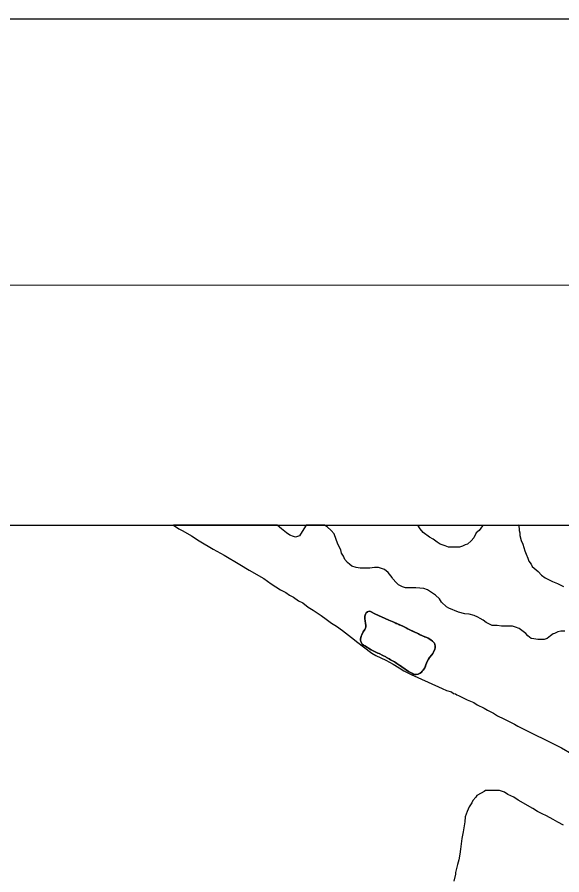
# Model space of a CAD drawing. Extents: x 3245246 to 3283090, y 806824 to 832173.
# Drawn here: x 3255900 to 3257179, y 829576 to 831590 of the extents above; entities that cross this region are included whole.
import ezdxf

# ---------------------------------------------------------------- set-up
doc = ezdxf.new("R2010")
doc.units = 0
for name, color, linetype in [('G-ANNO-NPLT', 7, 'Continuous'), ('V-ANNO-SYMB', 7, 'Continuous'), ('V-GRID-FRAM', 7, 'Continuous'), ('V-SITE-VEGE', 7, 'Continuous'), ('V-TOPO-SHOR', 7, 'Continuous')]:
    doc.layers.add(name, color=color, linetype=linetype)

msp = doc.modelspace()

# ---------------------------------------------------------------- linework, layer by layer
at = {"layer": 'G-ANNO-NPLT'}
msp.add_lwpolyline([(3245829.3, 807423.2), (3282496, 807407.2), (3282506.5, 831573.8), (3245839.8, 831589.8)], close=True, dxfattribs=at)
at = {"layer": 'V-ANNO-SYMB'}
msp.add_lwpolyline([(3248579.7, 808047), (3281662.9, 808032.6), (3281672.9, 830949.1), (3248589.7, 830963.6), (3248579.7, 808047)], dxfattribs=at)
at = {"layer": 'V-GRID-FRAM'}
msp.add_lwpolyline([(3249428.8, 830400), (3280833.3, 830386.3), (3280833.3, 812199.6), (3249412.9, 812213.3), (3249428.8, 830400)], dxfattribs=at)
at = {"layer": 'V-SITE-VEGE'}
for p, q in [((3256846.8, 830388.1), (3256841.3, 830396.8)), ((3256841.3, 830396.8), (3256994.8, 830396.7)), ((3256853.8, 830380), (3256846.8, 830388.1)), ((3256868.9, 830368.4), (3256853.8, 830380)), ((3256978.3, 830378.8), (3256972.5, 830367.2)), ((3256985.3, 830384.6), (3256978.3, 830378.8)), ((3256993.4, 830395.1), (3256985.3, 830384.6)), ((3256994.8, 830396.7), (3256993.4, 830395.1)), ((3256877.1, 830363.7), (3256868.9, 830368.4)), ((3256886.4, 830356.7), (3256877.1, 830363.7)), ((3256966.7, 830360.2), (3256957.4, 830352.1)), ((3256972.5, 830367.2), (3256966.7, 830360.2)), ((3256893.4, 830352.1), (3256886.4, 830356.7)), ((3256905, 830348.6), (3256893.4, 830352.1)), ((3256913.1, 830345.1), (3256905, 830348.6)), ((3256938.7, 830345.1), (3256913.1, 830345.1)), ((3256945.7, 830347.4), (3256938.7, 830345.1)), ((3256952.7, 830350.9), (3256945.7, 830347.4)), ((3256957.4, 830352.1), (3256952.7, 830350.9)), ((3256717.9, 830187.6), (3256716.3, 830182.9)), ((3256716.3, 830182.9), (3256716.5, 830178)), ((3256716.5, 830178), (3256717.7, 830171.7)), ((3256719.6, 830191.3), (3256717.9, 830187.6)), ((3256722.6, 830193.8), (3256719.6, 830191.3)), ((3256726.8, 830195.1), (3256722.6, 830193.8)), ((3256730.1, 830193.9), (3256726.8, 830195.1)), ((3256740.1, 830188.8), (3256730.1, 830193.9)), ((3256773.2, 830173.8), (3256740.1, 830188.8)), ((3256717.7, 830171.7), (3256719, 830162)), ((3256718.8, 830158.5), (3256718.1, 830155.4)), ((3256719, 830162), (3256718.8, 830158.5)), ((3256784.5, 830169.1), (3256773.2, 830173.8)), ((3256807.4, 830159.1), (3256784.5, 830169.1)), ((3256814.1, 830155.6), (3256807.4, 830159.1)), ((3256708.2, 830136.6), (3256707.1, 830132.7)), ((3256709.3, 830139.4), (3256708.2, 830136.6)), ((3256713.1, 830146.3), (3256709.3, 830139.4)), ((3256716.7, 830152.3), (3256713.1, 830146.3)), ((3256718.1, 830155.4), (3256716.7, 830152.3)), ((3256820.5, 830151.9), (3256814.1, 830155.6)), ((3256842.5, 830141.8), (3256820.5, 830151.9)), ((3256845.2, 830140.4), (3256842.5, 830141.8)), ((3256857.9, 830135), (3256845.2, 830140.4)), ((3256707.1, 830132.7), (3256706.7, 830129.7)), ((3256706.7, 830129.7), (3256706.8, 830126.7)), ((3256706.8, 830126.7), (3256707.3, 830123.4)), ((3256707.3, 830123.4), (3256708.7, 830120.3)), ((3256708.7, 830120.3), (3256710.7, 830117.7)), ((3256710.7, 830117.7), (3256713.4, 830115.4)), ((3256862.3, 830132.9), (3256857.9, 830135)), ((3256865.4, 830131.3), (3256862.3, 830132.9)), ((3256871.8, 830127.5), (3256865.4, 830131.3)), ((3256875.5, 830124.8), (3256871.8, 830127.5)), ((3256878, 830122.6), (3256875.5, 830124.8)), ((3256880.3, 830119.9), (3256878, 830122.6)), ((3256881.4, 830116.5), (3256880.3, 830119.9)), ((3256881.7, 830113.5), (3256881.4, 830116.5)), ((3256713.4, 830115.4), (3256716.6, 830113.3)), ((3256716.6, 830113.3), (3256731.2, 830104.5)), ((3256731.2, 830104.5), (3256737.9, 830100.9)), ((3256737.9, 830100.9), (3256747, 830096.7)), ((3256747, 830096.7), (3256750.3, 830095.3)), ((3256876.4, 830095.7), (3256878.2, 830098.8)), ((3256878.2, 830098.8), (3256880.9, 830105.6)), ((3256880.9, 830105.6), (3256881.6, 830108.9)), ((3256881.6, 830108.9), (3256881.7, 830113.5)), ((3256750.3, 830095.3), (3256758.8, 830091)), ((3256758.8, 830091), (3256765.6, 830087.8)), ((3256765.6, 830087.8), (3256767.9, 830086.3)), ((3256767.9, 830086.3), (3256773.9, 830082.8)), ((3256773.9, 830082.8), (3256777, 830081)), ((3256777, 830081), (3256780.4, 830079.3)), ((3256780.4, 830079.3), (3256786.1, 830076)), ((3256786.1, 830076), (3256788.8, 830074.3)), ((3256860.1, 830068.9), (3256863.2, 830077.1)), ((3256863.2, 830077.1), (3256866.2, 830082.5)), ((3256866.2, 830082.5), (3256868.9, 830086.1)), ((3256868.9, 830086.1), (3256874, 830092.5)), ((3256874, 830092.5), (3256876.4, 830095.7)), ((3256788.8, 830074.3), (3256792.1, 830072)), ((3256792.1, 830072), (3256803.5, 830064.5)), ((3256803.5, 830064.5), (3256819.5, 830053.6)), ((3256851.7, 830053.9), (3256853.7, 830056.3)), ((3256853.7, 830056.3), (3256855.6, 830059.2)), ((3256855.6, 830059.2), (3256857.3, 830062.3)), ((3256857.3, 830062.3), (3256860.1, 830068.9)), ((3256819.5, 830053.6), (3256822.6, 830051.8)), ((3256822.6, 830051.8), (3256828.4, 830048.6)), ((3256828.4, 830048.6), (3256831.2, 830047.4)), ((3256831.2, 830047.4), (3256834.1, 830046.6)), ((3256834.1, 830046.6), (3256837.6, 830046.1)), ((3256837.6, 830046.1), (3256842.2, 830047)), ((3256842.2, 830047), (3256846.8, 830049.3)), ((3256846.8, 830049.3), (3256849.5, 830051.5)), ((3256849.5, 830051.5), (3256851.7, 830053.9))]:
    msp.add_line(p, q, dxfattribs=at)
for points in [[(3257186.6, 830148.4), (3257177.3, 830148.4), (3257170.3, 830146.1), (3257162.1, 830142.6), (3257158.6, 830141.4), (3257152.8, 830136.8), (3257144.7, 830130.9), (3257137.7, 830128.6), (3257122.6, 830128.6), (3257113.3, 830129.8), (3257107.4, 830130.9), (3257099.3, 830136.8), (3257094.6, 830142.6), (3257085.3, 830149.6), (3257079.5, 830154.2), (3257070.2, 830157.7), (3257063.2, 830160), (3257037.6, 830160), (3257027.1, 830161.2), (3257015.5, 830161.2), (3257001.5, 830168.2), (3256994.6, 830174), (3256987.6, 830177.5), (3256981.8, 830181), (3256973.6, 830184.5), (3256962, 830188), (3256951.5, 830189.1), (3256936.4, 830192.6), (3256914.3, 830202), (3256908.5, 830205.4), (3256896.8, 830215.9), (3256892.2, 830224.1), (3256882.9, 830232.2), (3256875.9, 830236.9), (3256864.2, 830245), (3256854.9, 830248.5), (3256836.3, 830249.7), (3256811.9, 830249.7), (3256804.9, 830252), (3256795.6, 830256.7), (3256790.9, 830261.3), (3256781.6, 830271.8), (3256780.5, 830274.1), (3256771.2, 830285.8), (3256763, 830292.7), (3256749.1, 830297.4), (3256739.7, 830297.4), (3256728.1, 830296.2), (3256706, 830296.2), (3256696.7, 830297.4), (3256686.2, 830300.9), (3256681.6, 830304.4), (3256675.7, 830309), (3256669.9, 830316), (3256666.4, 830324.2), (3256661.8, 830331.2), (3256660.6, 830339.3), (3256653.6, 830352.1), (3256644.3, 830376.5), (3256637.4, 830384.7), (3256628.1, 830392.8), (3256622.2, 830396.9), (3256579.2, 830396.9), (3256573.4, 830388.2), (3256562.9, 830371.9), (3256553.6, 830368.4), (3256548.9, 830370.7), (3256540.8, 830373.1), (3256532.6, 830378.9), (3256521, 830388.2), (3256510.9, 830397), (3256267.4, 830397.1), (3256280.1, 830388.2), (3256289.4, 830383.6), (3256309.2, 830371.9), (3256327.8, 830360.3), (3256360.4, 830340.5), (3256386, 830326.5), (3256423.2, 830304.4), (3256445.3, 830291.6), (3256479.1, 830271.8), (3256496.5, 830259), (3256518.7, 830245.1), (3256531.5, 830239.2), (3256539.6, 830232.3), (3256548.9, 830227.6), (3256560.5, 830219.5), (3256571, 830214.8), (3256583.8, 830204.3), (3256595.4, 830197.3), (3256614.1, 830184.5), (3256625.7, 830176.4), (3256638.5, 830167.1), (3256650.1, 830160.1), (3256664.1, 830149.6), (3256692.2, 830127.6), (3256696.8, 830123.5), (3256732.9, 830096.4), (3256742.4, 830091.2), (3256766, 830080.2), (3256783.5, 830070.7), (3256797.2, 830062.2), (3256808.3, 830054.8), (3256825.4, 830045.9), (3256865.4, 830028.6), (3256898, 830013.4), (3256908.4, 830008.8), (3256920.1, 830005.3), (3256924.7, 830001.8), (3256929.4, 830000.6), (3256932.9, 829998.3), (3256936.4, 829997.2), (3256957.3, 829986.7), (3256972.4, 829980.9), (3256980.6, 829975), (3256996.9, 829966.9), (3257005, 829962.2), (3257019, 829955.2), (3257028.3, 829949.4), (3257043.4, 829942.4), (3257052.7, 829937.8), (3257067.8, 829929.6), (3257076, 829925), (3257178.4, 829873.8), (3257202.8, 829859.8)], [(3258684.2, 830396), (3257077.7, 830396.7), (3257079.5, 830389.3), (3257079.5, 830384.6), (3257080.7, 830378.8), (3257080.7, 830373), (3257084.2, 830361.3), (3257087.7, 830352), (3257092.3, 830336.9), (3257095.8, 830328.8), (3257099.3, 830319.5), (3257101.6, 830312.5), (3257107.5, 830305.5), (3257109.8, 830299.7), (3257123.7, 830288), (3257131.9, 830279.9), (3257140, 830272.9), (3257157.5, 830264.8), (3257169.1, 830260.1), (3257183.1, 830253.1)], [(3256750.3, 830095.3), (3256747, 830096.7), (3256737.9, 830100.9), (3256731.2, 830104.5), (3256716.6, 830113.3), (3256713.4, 830115.4), (3256710.7, 830117.7), (3256708.7, 830120.3), (3256707.3, 830123.4), (3256706.8, 830126.7), (3256706.7, 830129.7), (3256707.1, 830132.7), (3256708.2, 830136.6), (3256709.3, 830139.4), (3256713.1, 830146.3), (3256716.7, 830152.3), (3256718.1, 830155.4), (3256718.8, 830158.5), (3256719, 830162), (3256717.7, 830171.7), (3256716.5, 830178), (3256716.3, 830182.9), (3256717.9, 830187.6), (3256719.6, 830191.3), (3256722.6, 830193.8), (3256726.8, 830195.1), (3256730.1, 830193.9), (3256740.1, 830188.8), (3256773.2, 830173.8), (3256784.5, 830169.1), (3256807.4, 830159.1), (3256814.1, 830155.6), (3256820.5, 830151.9), (3256842.5, 830141.8), (3256845.2, 830140.4), (3256857.9, 830135), (3256862.3, 830132.9), (3256865.4, 830131.3), (3256871.8, 830127.5), (3256875.5, 830124.8), (3256878, 830122.6), (3256880.3, 830119.9), (3256881.4, 830116.5), (3256881.7, 830113.5), (3256881.6, 830108.9), (3256880.9, 830105.6), (3256878.2, 830098.8), (3256876.4, 830095.7), (3256874, 830092.5), (3256868.9, 830086.1), (3256866.2, 830082.5), (3256863.2, 830077.1), (3256860.1, 830068.9), (3256857.3, 830062.3), (3256855.6, 830059.2), (3256853.7, 830056.3), (3256851.7, 830053.9), (3256849.5, 830051.5), (3256846.8, 830049.3), (3256842.2, 830047), (3256837.6, 830046.1), (3256834.1, 830046.6), (3256831.2, 830047.4), (3256828.4, 830048.6), (3256822.6, 830051.8), (3256819.5, 830053.6), (3256803.5, 830064.5), (3256792.1, 830072), (3256788.8, 830074.3), (3256786.1, 830076), (3256780.4, 830079.3), (3256777, 830081), (3256773.9, 830082.8), (3256767.9, 830086.3), (3256765.6, 830087.8), (3256758.8, 830091), (3256750.3, 830095.3)], [(3257183, 829692.2), (3257170.2, 829699.2), (3257158.6, 829706.2), (3257143.4, 829714.4), (3257133, 829719), (3257122.5, 829724.8), (3257110.9, 829731.8), (3257077.1, 829751.6), (3257066.7, 829758.6), (3257052.7, 829764.4), (3257044.5, 829770.2), (3257032.9, 829773.7), (3257000.3, 829773.7), (3256996.8, 829771.4), (3256989.9, 829767.9), (3256979.4, 829762.1), (3256977.1, 829758.6), (3256970.1, 829750.5), (3256967.7, 829744.6), (3256961.9, 829735.3), (3256957.3, 829724.9), (3256952.6, 829712.1), (3256951.4, 829700.4), (3256948, 829677.2), (3256944.5, 829660.9), (3256941, 829636.4), (3256939.8, 829624.8), (3256937.5, 829610.8), (3256934, 829600.4), (3256929.3, 829581.7), (3256929.3, 829577.1), (3256925.8, 829560.8)]]:
    msp.add_lwpolyline(points, dxfattribs=at)
at = {"layer": 'V-TOPO-SHOR'}
for points in [[(3256758.8, 830091), (3256750.3, 830095.3), (3256747, 830096.7), (3256744.1, 830098), (3256740.9, 830099.4), (3256737.9, 830100.9), (3256734.4, 830102.8), (3256731.2, 830104.5), (3256728.5, 830106.1), (3256722.5, 830109.8), (3256716.6, 830113.3), (3256713.4, 830115.4), (3256710.7, 830117.7), (3256708.7, 830120.3), (3256707.3, 830123.4), (3256706.8, 830126.7), (3256706.7, 830129.7), (3256707.1, 830132.7), (3256708.2, 830136.6), (3256709.3, 830139.4), (3256713.1, 830146.3), (3256716.7, 830152.3), (3256718.1, 830155.4), (3256718.8, 830158.5), (3256719, 830162), (3256718.5, 830165.3), (3256718.2, 830168.6), (3256717.7, 830171.7), (3256717.2, 830174.7), (3256716.5, 830178), (3256716.3, 830182.9), (3256717.9, 830187.6), (3256719.6, 830191.3), (3256722.6, 830193.8), (3256726.8, 830195.1), (3256730.1, 830193.9), (3256740.1, 830188.8), (3256773.2, 830173.8), (3256779.7, 830171.2), (3256784.5, 830169.1), (3256787.7, 830167.7), (3256790.6, 830166.4), (3256794, 830164.9), (3256797.7, 830163.3), (3256801.2, 830161.8), (3256804.5, 830160.3), (3256807.4, 830159.1), (3256810.6, 830157.5), (3256814.1, 830155.6), (3256817.3, 830153.8), (3256820.5, 830151.9), (3256823.8, 830150.4), (3256826.7, 830149.1), (3256830, 830147.6), (3256833, 830146.2), (3256836.3, 830144.6), (3256839.4, 830143.2), (3256842.5, 830141.8), (3256845.2, 830140.4), (3256848.4, 830139), (3256852.1, 830137.4), (3256855.1, 830136.1), (3256857.9, 830135), (3256862.3, 830132.9), (3256865.4, 830131.3), (3256869.1, 830129.2), (3256871.8, 830127.5), (3256875.5, 830124.8), (3256878, 830122.6), (3256880.3, 830119.9), (3256881.4, 830116.5), (3256881.7, 830113.5), (3256881.6, 830108.9), (3256880.9, 830105.6), (3256879.4, 830101.6), (3256878.2, 830098.8), (3256876.4, 830095.7), (3256874, 830092.5), (3256871.2, 830089), (3256868.9, 830086.1), (3256866.2, 830082.5), (3256863.2, 830077.1), (3256861.5, 830072.7), (3256860.1, 830068.9), (3256858.8, 830065.7), (3256857.3, 830062.3), (3256855.6, 830059.2), (3256853.7, 830056.3), (3256851.7, 830053.9), (3256849.5, 830051.5), (3256846.8, 830049.3), (3256842.2, 830047), (3256837.6, 830046.1), (3256834.1, 830046.6), (3256831.2, 830047.4), (3256828.4, 830048.6), (3256825.4, 830050.2), (3256822.6, 830051.8), (3256819.5, 830053.6), (3256803.5, 830064.5), (3256800.3, 830066.6)], [(3256800.3, 830066.6), (3256794.9, 830070.1), (3256792.1, 830072), (3256788.8, 830074.3), (3256786.1, 830076), (3256780.4, 830079.3), (3256777, 830081), (3256773.9, 830082.8), (3256771, 830084.4), (3256767.9, 830086.3), (3256765.6, 830087.8), (3256758.8, 830091)]]:
    msp.add_lwpolyline(points, dxfattribs=at)

doc.saveas('drawing.dxf')
